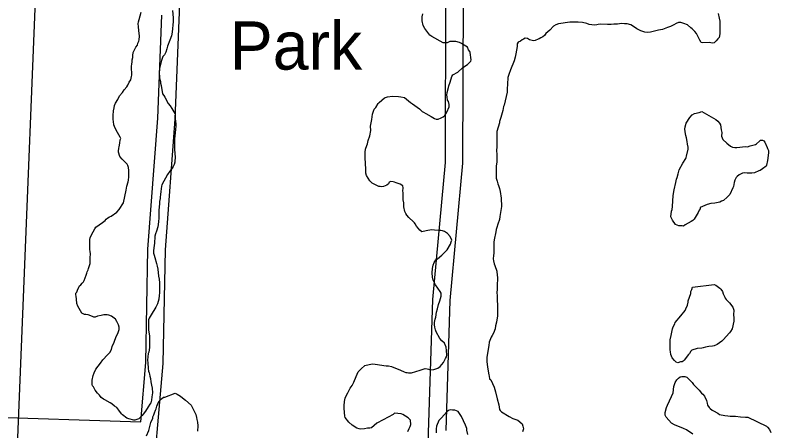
# Model space of a CAD drawing. Extents: x 3677843 to 3715951, y 511991 to 537744.
# Drawn here: x 3693064 to 3694367, y 525446 to 526163 of the extents above; entities that cross this region are included whole.
import ezdxf

# ---------------------------------------------------------------- set-up
doc = ezdxf.new("R2010")
doc.units = 0
for name, color, linetype in [('V-BLDG-IDEN', 7, 'Continuous'), ('V-ROAD-CNTR', 7, 'Continuous'), ('V-SITE-VEGE', 7, 'Continuous')]:
    doc.layers.add(name, color=color, linetype=linetype)

msp = doc.modelspace()

# ---------------------------------------------------------------- linework, layer by layer
at = {"layer": 'V-ROAD-CNTR'}
for points in [[(3693164.2, 527810.5), (3693013.8, 524096.5), (3692955.4, 522772.9), (3692937.2, 522304.7)], [(3693811.4, 526310), (3693806.2, 526195.4), (3693805.5, 525908.7), (3693783.6, 525672.6), (3693775.7, 525424.7), (3693761.8, 525321), (3693738.7, 525231.1), (3693708.5, 525106.2), (3693687.7, 525035.8), (3693664.8, 524998.6), (3693631.7, 524973.4)], [(3693841.3, 526307.6), (3693836.2, 526194.7), (3693835.5, 525907.3), (3693813.5, 525670.8), (3693806.4, 525446.7)], [(3693633.1, 524973.7), (3693567.9, 524951.9), (3693529.6, 524947.2), (3693494.8, 524946.5), (3693461.7, 524953.1), (3693435.5, 524965.6), (3693397.4, 524994.4), (3693365.7, 525034.3), (3693334.4, 525082.4), (3693314.5, 525120.3), (3693304.7, 525160), (3693302.6, 525190.5), (3693298.1, 525317.2), (3693319.4, 525562.2), (3693323.1, 525757.9), (3693339.8, 525983.3), (3693348.1, 526182.1), (3693348.4, 526189.8)], [(3693280.6, 525461.7), (3693289.4, 525563.8), (3693293.1, 525759.3), (3693309.9, 525985.1), (3693317.3, 526162.5)], [(3692997.3, 525470.8), (3693280.6, 525461.7)]]:
    msp.add_lwpolyline(points, dxfattribs=at)
at = {"layer": 'V-SITE-VEGE'}
for points in [[(3693335.7, 526170.5), (3693336.5, 526157.8), (3693336.6, 526151.8), (3693334.7, 526133), (3693333.7, 526126.9), (3693331.1, 526119.1), (3693326.8, 526109.1), (3693325.8, 526104.7), (3693323.7, 526098.6), (3693321.5, 526094.1), (3693318.8, 526091.3), (3693316.2, 526084.6), (3693313.1, 526070.8), (3693312.6, 526064.7), (3693312.8, 526053.7), (3693314.6, 526048.2), (3693314.6, 526045.4), (3693315.8, 526041), (3693318.2, 526026.7), (3693320.5, 526024), (3693322.2, 526021.2), (3693327.9, 526010.3), (3693331.3, 526005.9), (3693334.1, 526001.6), (3693339.2, 525992.8), (3693339.8, 525990.6), (3693339.9, 525984), (3693341.2, 525975.2), (3693341.2, 525971.3), (3693340.8, 525965.2), (3693339.3, 525954.7), (3693338.9, 525948.6), (3693339.1, 525931.5), (3693339.9, 525917.2), (3693339.5, 525911.1), (3693339.5, 525908.9), (3693338.5, 525905), (3693336.3, 525901.7), (3693334.7, 525898.9), (3693330.9, 525893.3), (3693326.6, 525887.7), (3693317, 525869.9), (3693316.5, 525867.7), (3693315.5, 525858.8), (3693315, 525853.3), (3693314, 525848.8), (3693314, 525846.6), (3693313, 525841.1), (3693313.1, 525837.8), (3693311.6, 525825.6), (3693311.8, 525812.9), (3693311.4, 525806.3), (3693309.9, 525797.4), (3693307.8, 525790.2), (3693306.2, 525785.8), (3693305.2, 525781.3), (3693304.3, 525769.2), (3693303.8, 525765.9), (3693302.8, 525756.5), (3693302.9, 525752), (3693304.1, 525748.8), (3693305.2, 525744.9)], [(3693170.7, 525665.4), (3693170.7, 525668.1), (3693170.1, 525670.9), (3693170, 525674.2), (3693169.4, 525677), (3693168.8, 525681.4), (3693168.8, 525683.6), (3693170.4, 525685.3), (3693171.5, 525688.6), (3693174.1, 525693.6), (3693175.2, 525695.8), (3693177.4, 525697.5), (3693179.6, 525700.3), (3693182.3, 525703.1), (3693183.3, 525705.3), (3693186.5, 525714.2), (3693187.5, 525717.6), (3693188.1, 525720.3), (3693190.2, 525723.7), (3693190.7, 525725.9), (3693193.3, 525734.2), (3693193.3, 525737), (3693193.7, 525745.3), (3693194.2, 525749.7), (3693194.2, 525751.9), (3693193.6, 525754.7), (3693192.9, 525759.1), (3693192.7, 525775.1), (3693193.7, 525779.5), (3693198.5, 525789), (3693201.7, 525794), (3693203.4, 525796.8), (3693214.8, 525805.2), (3693219.2, 525808.6), (3693221.3, 525810.9), (3693224.1, 525813.1), (3693226.8, 525814.8), (3693229.5, 525816), (3693239.4, 525822.8), (3693243.7, 525827.8), (3693251.2, 525839), (3693255.3, 525861.1), (3693256.8, 525867.8), (3693258.9, 525875), (3693259.4, 525878.3), (3693260.4, 525883.8), (3693260.2, 525894.9), (3693259.6, 525899.8), (3693258.5, 525903.1), (3693257.3, 525905.9), (3693248.9, 525914), (3693244.4, 525918.9), (3693242.6, 525926.1), (3693242.6, 525928.3), (3693243.1, 525933.2), (3693243.6, 525935.5), (3693244.6, 525942.1), (3693245, 525947.6), (3693246.1, 525949.9), (3693245.5, 525952.1), (3693240.9, 525960.3), (3693236.4, 525967.9), (3693234.1, 525973.4), (3693233.5, 525978.9), (3693233.4, 525982.8), (3693233.3, 525989.4), (3693233.7, 525997.7), (3693234.7, 526002.7), (3693235.2, 526006.5), (3693237.3, 526011), (3693241.1, 526017.1), (3693244.3, 526023.3), (3693249.2, 526029.4), (3693252.4, 526033.9), (3693256.8, 526038.9), (3693258.4, 526041.7), (3693261, 526046.7), (3693263.7, 526051.2), (3693264.7, 526056.7), (3693265.3, 526058.9), (3693265, 526073.8), (3693265.5, 526078.3), (3693266, 526081.6), (3693265.9, 526085.5), (3693267, 526089.3), (3693266.9, 526093.2), (3693267.9, 526098.2), (3693272.2, 526107.1), (3693274.9, 526111), (3693275.9, 526114.3), (3693277.5, 526117.7), (3693278.1, 526119.9), (3693278.5, 526126.5), (3693277.9, 526131.5), (3693277.2, 526135.3), (3693276.6, 526143), (3693276.5, 526147.5), (3693277, 526150.8), (3693278, 526155.2), (3693281.7, 526167.4)], [(3693812.2, 526004.5), (3693812.1, 526008.4), (3693810.9, 526013.9), (3693809.2, 526016), (3693808.6, 526021.6), (3693808.5, 526024.3), (3693809, 526029.3), (3693811.1, 526037.6), (3693811.6, 526040.9), (3693814.2, 526047), (3693816.8, 526057), (3693818.4, 526059.8), (3693827.2, 526064.4), (3693835.4, 526071.7), (3693839.2, 526074.5), (3693843.6, 526077.3), (3693849.5, 526083), (3693850, 526085.7), (3693848.7, 526097.9), (3693847.6, 526100), (3693845.3, 526102.8), (3693843.6, 526107.2), (3693840.8, 526109.3), (3693833.6, 526113.6), (3693830.2, 526115.2), (3693823.6, 526116.8), (3693813.6, 526117.2), (3693808.7, 526114.9), (3693802.1, 526114.8), (3693782.6, 526125.5), (3693779.2, 526128.2), (3693770.2, 526139.6), (3693767.4, 526144.5), (3693765.6, 526152.8), (3693766, 526159.4), (3693767, 526165)], [(3694276, 526165.1), (3694277.8, 526157.4), (3694278.5, 526151.9), (3694278.8, 526130.4), (3694277.8, 526123.7), (3694275.1, 526121.5), (3694272.4, 526118.1), (3694269.1, 526114.8), (3694265.3, 526114.1), (3694260.9, 526115.2), (3694248.7, 526115), (3694246.5, 526115.5), (3694244.2, 526119.3), (3694238.5, 526130.8), (3694235.7, 526134.1), (3694231.2, 526139), (3694229, 526140.6), (3694222.8, 526145.5), (3694216.7, 526148.1), (3694211.7, 526149.7), (3694207.3, 526149.6), (3694203.5, 526147.9), (3694199.6, 526145.6), (3694193.6, 526142.8), (3694188.7, 526141), (3694179.9, 526137.6), (3694173.3, 526136.4), (3694159, 526133.4), (3694154, 526132.7), (3694149.6, 526133.2), (3694142.4, 526135.3), (3694135.7, 526139), (3694131.8, 526141.7), (3694125.6, 526145.5), (3694119, 526147.6), (3694114.6, 526147.5), (3694109, 526148), (3694102.4, 526146.8), (3694095.8, 526147.2), (3694091.4, 526146.6), (3694085.3, 526146.5), (3694073.7, 526146.9), (3694068.8, 526146.2), (3694066.6, 526145.6), (3694062.7, 526145), (3694053.3, 526146.5), (3694049.4, 526148.1), (3694042.2, 526149.6), (3694034.5, 526150.1), (3694029.5, 526150.5), (3694020.1, 526150.4), (3694000.8, 526147.3), (3693995.9, 526145.6), (3693992.1, 526143.3), (3693985.6, 526136.6), (3693979, 526130.9), (3693976.3, 526127.6), (3693973.6, 526125.3), (3693970.3, 526123.1), (3693967.6, 526121.9), (3693965.4, 526120.8), (3693960.5, 526119), (3693957.7, 526118.4), (3693950.5, 526120), (3693947.2, 526122.1), (3693943.3, 526122.6), (3693940.5, 526120.9), (3693937.8, 526119.8), (3693935.1, 526117.5), (3693931.2, 526115.8), (3693929.6, 526113), (3693929.2, 526108.6), (3693927.2, 526095.8), (3693926.1, 526090.3), (3693924.1, 526083.6), (3693918.2, 526068.1), (3693915.1, 526060.3), (3693913.5, 526055.3), (3693912.6, 526043.7), (3693912.2, 526035.4), (3693912.2, 526029.9), (3693907.1, 526007.2), (3693906, 526004.9), (3693904.5, 525998.3), (3693901.4, 525986.1), (3693899.3, 525979.4), (3693898.8, 525976.7), (3693894.6, 525961.7), (3693894.2, 525954.5), (3693894.5, 525936.3), (3693894, 525928.6), (3693894.7, 525923.1), (3693894.4, 525909.2), (3693893.4, 525902.6), (3693893, 525889.9), (3693893.2, 525881.6), (3693894.9, 525876.1), (3693896.1, 525871.7), (3693897.2, 525869), (3693899, 525863.5), (3693900.2, 525858.5)], [(3693790.4, 525650.3), (3693792, 525656.3), (3693794.1, 525663.6), (3693796.2, 525670.2), (3693798.3, 525678), (3693798.7, 525683.5), (3693796.5, 525686.2), (3693788.6, 525697.7), (3693784.6, 525705.9), (3693783.4, 525710.9), (3693783.2, 525718.6), (3693783.7, 525725.8), (3693784.7, 525731.3), (3693786.3, 525736.3), (3693789.5, 525740.8), (3693792.2, 525742.5), (3693799.9, 525748.7), (3693809.1, 525758.2), (3693814.4, 525767.7), (3693815.5, 525771.6), (3693817.1, 525774.9), (3693814.2, 525780.9), (3693809.2, 525786.4), (3693804.1, 525789.6), (3693800.8, 525790.7), (3693798, 525791.2), (3693794.7, 525791.1), (3693787, 525792.1), (3693782, 525792.6), (3693772.7, 525790.7), (3693765, 525789), (3693761.6, 525791.7), (3693756, 525798.7), (3693753.7, 525802.6), (3693752.6, 525804.8), (3693750.9, 525806.4), (3693742.5, 525814), (3693739.1, 525817.8), (3693737.4, 525820.5), (3693735.7, 525823.8), (3693734.4, 525832.1), (3693734.3, 525839.2), (3693733.1, 525844.2), (3693732.9, 525856.9), (3693732.3, 525859.1), (3693732.8, 525864.6), (3693732.2, 525868.5), (3693727.7, 525871.2), (3693721.1, 525873.3), (3693718.3, 525874.9), (3693716, 525875.4), (3693711.6, 525875.9), (3693708.9, 525874.7), (3693707.8, 525871.9), (3693705.1, 525869.7), (3693699.1, 525867.4), (3693696.3, 525866.8), (3693693.5, 525867.3), (3693691.3, 525867.2), (3693686.3, 525869.4), (3693679.6, 525873.1), (3693675.7, 525876.9), (3693670, 525886.2), (3693668.9, 525890.1), (3693668.8, 525897.2), (3693667.3, 525916.5), (3693667.7, 525926.5), (3693668.2, 525931.4), (3693670.3, 525938.1), (3693671.4, 525940.9), (3693672.9, 525946.4), (3693675.5, 525954.2), (3693677, 525963.6), (3693676.9, 525971.3), (3693678.9, 525982.4), (3693680.4, 525991.8), (3693683.1, 526000.2), (3693685.8, 526003.5), (3693690.1, 526010.2), (3693691.7, 526011.9), (3693701, 526019.8), (3693705.9, 526021.5), (3693714.7, 526022.8), (3693725.2, 526022.4), (3693729.1, 526021.9), (3693735.2, 526020.3), (3693745.8, 526012.2), (3693749.2, 526009.5), (3693760.9, 526000.9), (3693765.9, 525996.6), (3693768.2, 525995.5), (3693772.1, 525992.8), (3693781, 525988), (3693787.1, 525984.2), (3693789.9, 525983.2), (3693793.2, 525983.2), (3693798.7, 525985.5), (3693802, 525987.2), (3693804.7, 525989.5), (3693808.5, 525995.1), (3693812.2, 526004.5)], [(3693900.2, 525858.5), (3693902, 525847), (3693902.3, 525832.6), (3693899.8, 525815.5), (3693898.8, 525810.5), (3693896.1, 525802.2), (3693894.6, 525796.6), (3693893.5, 525793.3), (3693892.5, 525788.9), (3693890, 525775), (3693889.5, 525771.1), (3693889.2, 525756.8), (3693889.2, 525752.4), (3693888.7, 525748.5), (3693888.3, 525742.4), (3693888.9, 525739.1), (3693890.1, 525733.6), (3693891.2, 525730.9), (3693894.7, 525721), (3693894.8, 525713.8), (3693895.4, 525711.1), (3693895.2, 525695), (3693895.2, 525689.5), (3693894.2, 525684.5), (3693894.9, 525679), (3693895, 525671.3), (3693895.7, 525662.5), (3693895.8, 525655.3), (3693895.4, 525644.3), (3693894, 525633.2), (3693892.4, 525627.1), (3693891.4, 525621.6), (3693888.8, 525614.3), (3693886.6, 525610.4), (3693884.5, 525607.6), (3693883.4, 525604.9), (3693881.3, 525598.8), (3693880.8, 525593.2), (3693877.3, 525573.3), (3693877.4, 525565.6), (3693878.1, 525555.6), (3693880.6, 525542.4), (3693881.2, 525540.2), (3693881.8, 525535.8), (3693884, 525533.7), (3693889.7, 525521.6), (3693892.1, 525513.4), (3693895, 525501.3), (3693898, 525490.8), (3693899.2, 525483.1), (3693900.4, 525480.9), (3693902.6, 525478.7), (3693915.4, 525470.7), (3693922.1, 525467.5), (3693930.4, 525464.3), (3693938.3, 525458.4), (3693939.4, 525454), (3693940.1, 525449.6), (3693938.5, 525444.6)], [(3693305.2, 525744.9), (3693307.6, 525734.5), (3693308.8, 525730.1), (3693310, 525724.6), (3693311.3, 525712.4), (3693312.5, 525707.5), (3693313.1, 525700.9), (3693313.3, 525690.4), (3693312.9, 525683.8), (3693312.4, 525679.3), (3693312, 525672.7), (3693309.3, 525664.9), (3693306.7, 525659.4), (3693298.6, 525646), (3693295.4, 525640.4), (3693294.3, 525637.6), (3693293.8, 525633.8), (3693294.1, 525620), (3693295.3, 525612.8), (3693295.9, 525610), (3693295.6, 525595.1), (3693295.7, 525589.6), (3693294.7, 525581.9), (3693293.6, 525579.1), (3693292.2, 525568), (3693292.8, 525563.1), (3693293.5, 525553.7), (3693294.1, 525548.7), (3693295.3, 525546), (3693295.9, 525543.8), (3693296.5, 525540.5), (3693297.7, 525536.1), (3693298.3, 525530.6), (3693299.5, 525524.5), (3693300.1, 525519.6), (3693300.8, 525511.3), (3693299.8, 525504.7), (3693299.4, 525499.1), (3693298.9, 525496.4), (3693297.8, 525494.1), (3693296.2, 525491.9), (3693293.5, 525487.4), (3693288.6, 525480.2), (3693284.9, 525474.6), (3693283.3, 525472.4), (3693280.5, 525469.6), (3693277.3, 525466.7), (3693270.7, 525464.4), (3693268.5, 525464.4), (3693260.2, 525466.5), (3693256.8, 525468.1), (3693249, 525473.5), (3693247.3, 525475.1), (3693242.8, 525481.6), (3693239.4, 525486), (3693235.5, 525488.7), (3693231, 525492.5), (3693227.7, 525494.6), (3693218.8, 525499.5), (3693216.5, 525500.5), (3693212.6, 525503.8), (3693209.8, 525507.6), (3693206.4, 525510.8), (3693201.9, 525516.3), (3693199.1, 525521.8), (3693197.4, 525523.9), (3693196.8, 525526.1), (3693196.8, 525528.3), (3693197.2, 525533.3), (3693198.7, 525541.6), (3693200.3, 525546.1), (3693203.5, 525552.2), (3693211.1, 525562.8), (3693215.4, 525568.4), (3693223.6, 525576.8), (3693227.3, 525581.3), (3693230, 525586.3), (3693231.6, 525591.3), (3693234.8, 525599.1), (3693238.5, 525608.5), (3693241.2, 525614.1), (3693243.3, 525620.8), (3693243.7, 525624.6), (3693242.6, 525629), (3693239.7, 525634.5), (3693237.4, 525638.3), (3693230.2, 525643.7), (3693225.7, 525645.3), (3693223, 525645.8), (3693216.9, 525645.7), (3693212.5, 525645.1), (3693205.9, 525643.9), (3693202, 525642.2), (3693199.8, 525642.1), (3693197.6, 525643.2), (3693189.8, 525645.8), (3693186, 525646.3), (3693183.8, 525646.8), (3693179.3, 525649), (3693172.5, 525661), (3693170.7, 525665.4)], [(3693740.8, 525445.2), (3693743.5, 525450.2), (3693745.1, 525453.5), (3693746.2, 525456.8), (3693745.5, 525464.6), (3693741.6, 525468.4), (3693732.6, 525474.3), (3693729.8, 525475.3), (3693718.2, 525476.3), (3693715.5, 525474.5), (3693698.5, 525464.9), (3693687.6, 525459.2), (3693678.3, 525451.3), (3693675.6, 525450.7), (3693671.7, 525450.6), (3693666.2, 525449.4), (3693660.2, 525448.8), (3693656.9, 525449.3), (3693653, 525450.9), (3693645.1, 525455.7), (3693639.5, 525461.1), (3693633.3, 525469.3), (3693632.7, 525471.5), (3693631.4, 525484.8), (3693631.3, 525489.2), (3693631.8, 525496.4), (3693633.3, 525502.5), (3693635.5, 525507.5), (3693637.6, 525511.4), (3693639.2, 525515.2), (3693641.9, 525519.7), (3693645.1, 525524.2), (3693647.8, 525529.7), (3693652, 525539.8), (3693655.2, 525547.5), (3693660.7, 525553.1), (3693667.2, 525558.8), (3693679.3, 525561.7), (3693684.8, 525560.7), (3693703.6, 525558.3), (3693707.5, 525558.3), (3693713, 525556.8), (3693728.6, 525550.4), (3693734.7, 525547.7), (3693737.5, 525546.7), (3693739.7, 525546.7), (3693741.9, 525546.2), (3693747.4, 525546.3), (3693762.3, 525550.4), (3693771.1, 525553.3), (3693774.4, 525552.8), (3693776.6, 525552.3), (3693779.4, 525551.2), (3693786, 525551.9), (3693792.6, 525554.2), (3693797, 525557.1), (3693802.4, 525563.8), (3693806.1, 525570.5), (3693807.7, 525573.8), (3693808.2, 525576.6), (3693807.5, 525584.8), (3693806.9, 525590.3), (3693804, 525596.9), (3693799.5, 525601.3), (3693796.2, 525605.1), (3693789.9, 525616.6), (3693788.7, 525619.9), (3693787.5, 525624.8), (3693786.9, 525628.7), (3693786.9, 525632.5), (3693788.4, 525638.6), (3693789.5, 525642), (3693790.4, 525650.3)], [(3694232.1, 525440.1), (3694221.1, 525447.6), (3694216.2, 525450.3), (3694200.8, 525456.2), (3694195.4, 525459.4), (3694186, 525469.7), (3694184.3, 525473), (3694184.3, 525477.9), (3694187, 525486.1), (3694188.6, 525490.5), (3694195.5, 525505.2), (3694198.2, 525511.8), (3694199.7, 525522.7), (3694201.9, 525529.3), (3694204.6, 525533.7), (3694207.8, 525537), (3694210.5, 525539.2), (3694213.2, 525539.8), (3694218.7, 525539.8), (3694222, 525538.7), (3694223.6, 525537.1), (3694230.8, 525529.5), (3694233.5, 525525.7), (3694243.4, 525516), (3694247.3, 525511.1), (3694249.5, 525509.5), (3694252.2, 525505.7), (3694255.6, 525498.1), (3694256.7, 525493.8), (3694257.3, 525490.5), (3694260.6, 525486.2), (3694262.2, 525484.5), (3694265.5, 525481.8), (3694267.7, 525480.8), (3694275.4, 525476.5), (3694278.1, 525474.3), (3694287.4, 525472.7), (3694292.3, 525471.7), (3694296.7, 525471.2), (3694306, 525471.3), (3694314.2, 525470.2), (3694322.9, 525469.8), (3694327.3, 525469.8), (3694359, 525454.2), (3694360.7, 525452.6), (3694364.5, 525448.3), (3694366.8, 525443.4)], [(3693290.6, 525437.3), (3693294.4, 525446.6), (3693298.1, 525460.2), (3693301.3, 525467.9), (3693301.8, 525470.1), (3693303.4, 525473.4), (3693304.5, 525477.2), (3693306.1, 525481.6), (3693307.2, 525483.8), (3693308.2, 525488.7), (3693310.9, 525494.1), (3693314.7, 525499.6), (3693316.3, 525501.3), (3693320.1, 525504), (3693322.3, 525504.1), (3693340.2, 525510.7), (3693343.5, 525509.1), (3693349, 525505.9), (3693355.6, 525500.5), (3693357.8, 525498.9), (3693367.7, 525490.2), (3693370.4, 525484.8), (3693371.6, 525482.1), (3693375.4, 525474.5), (3693376.6, 525469.1), (3693377.1, 525465.8), (3693378.3, 525460.9), (3693378.9, 525454.9), (3693378.4, 525445.6)], [(3693844.2, 525439.7), (3693842.9, 525447.4), (3693842.9, 525450.2), (3693840.6, 525455.6), (3693833.7, 525471), (3693827.5, 525479.2), (3693821.9, 525481.8), (3693818.1, 525481.8), (3693814.2, 525482.3), (3693810.9, 525481.1), (3693808.2, 525478.8), (3693799, 525468.2), (3693794.6, 525463.7), (3693790.4, 525454.3), (3693789.9, 525449.8), (3693790, 525442.7)]]:
    msp.add_lwpolyline(points, dxfattribs=at)
for points in [[(3694247.9, 525996.3), (3694271.9, 525982.8), (3694275.2, 525979.6), (3694278.1, 525976.3), (3694279.8, 525973.6), (3694281, 525964.8), (3694282.2, 525960.4), (3694281.8, 525953.8), (3694284, 525948.3), (3694290.8, 525941.8), (3694296.9, 525936.9), (3694300.8, 525934.7), (3694304.7, 525934.3), (3694308, 525934.3), (3694313.5, 525935), (3694322.3, 525936.2), (3694326.2, 525935.7), (3694331.2, 525937.5), (3694340, 525939.3), (3694342.1, 525940.9), (3694347, 525945.4), (3694348.7, 525947.1), (3694352.5, 525947.2), (3694354.8, 525945.6), (3694356.5, 525943.4), (3694360.5, 525934.6), (3694361.1, 525932.4), (3694362.8, 525929.1), (3694362.8, 525925.3), (3694360.8, 525912), (3694359.3, 525904.2), (3694358.8, 525902), (3694352.2, 525897.5), (3694348.4, 525894.7), (3694346.2, 525894.1), (3694338.6, 525890.6), (3694334.1, 525890), (3694329.7, 525890), (3694325.9, 525890.4), (3694320.9, 525890.9), (3694318.1, 525890.3), (3694312.1, 525887.4), (3694308.8, 525884.6), (3694306.7, 525882.4), (3694304.5, 525877.9), (3694303.5, 525874.1), (3694302.5, 525867.4), (3694300.9, 525864.6), (3694296.1, 525853.5), (3694291.2, 525848.5), (3694285.2, 525842.8), (3694281.4, 525841.7), (3694278.7, 525840), (3694270.4, 525838.7), (3694263.2, 525838.1), (3694257.2, 525836.3), (3694245.1, 525831.1), (3694244.6, 525828.9), (3694243, 525826.1), (3694241.4, 525822.2), (3694234.4, 525811.1), (3694232.3, 525808.3), (3694229.5, 525807.1), (3694219.1, 525800.9), (3694216.4, 525798.6), (3694213.6, 525799.1), (3694208.1, 525799.1), (3694202.6, 525801.7), (3694196.9, 525809.4), (3694194.6, 525814.8), (3694195.6, 525824.8), (3694196.6, 525827.6), (3694197.1, 525832.5), (3694198.4, 525851.9), (3694199.9, 525861.3), (3694203, 525874.1), (3694204, 525879.6), (3694205.1, 525882.4), (3694207.2, 525889), (3694208.7, 525895.7), (3694215.2, 525907.4), (3694220, 525915.2), (3694220.5, 525917.4), (3694221.6, 525919.6), (3694224.2, 525931.3), (3694224.1, 525935.1), (3694222.9, 525940.1), (3694222.3, 525944.5), (3694221.1, 525951.1), (3694219.9, 525954.9), (3694219.8, 525957.7), (3694218.6, 525966), (3694219.1, 525969.8), (3694220.6, 525976.5), (3694227.1, 525986), (3694230.9, 525990.5), (3694235.3, 525992.7), (3694243, 525994.5)], [(3694231.4, 525693.4), (3694268.9, 525698.5), (3694271.6, 525697.4), (3694278.9, 525692), (3694280.6, 525690.4), (3694283.4, 525686), (3694284.6, 525682.2), (3694287.4, 525676.7), (3694288, 525674.5), (3694289.7, 525672.3), (3694295.3, 525666.9), (3694301, 525659.3), (3694302.7, 525654.3), (3694302.3, 525646), (3694302.9, 525641.1), (3694303, 525635), (3694299.9, 525621.7), (3694297.3, 525617.2), (3694295.6, 525615), (3694289.7, 525608.8), (3694284.8, 525603.2), (3694282.1, 525600.4), (3694273.9, 525594.8), (3694269, 525592.5), (3694266.2, 525591.9), (3694259.6, 525591.2), (3694254.1, 525590), (3694250.2, 525589.4), (3694248, 525588.8), (3694239.8, 525588.1), (3694230.4, 525585.2), (3694228.8, 525583.5), (3694226.7, 525579.1), (3694225, 525577.4), (3694217.5, 525567.9), (3694215.8, 525566.2), (3694213.6, 525565.1), (3694210.9, 525565), (3694206.5, 525563.3), (3694203.7, 525564.3), (3694200.9, 525567.1), (3694196.4, 525571.9), (3694194.1, 525577.4), (3694193.5, 525582.4), (3694192.9, 525585.7), (3694193.3, 525594), (3694193.1, 525602.8), (3694194.7, 525610.6), (3694197.3, 525621.7), (3694198.3, 525625.5), (3694201, 525630.5), (3694202, 525632.8), (3694211.8, 525644.5), (3694218.8, 525653.5), (3694219.9, 525656.3), (3694223.1, 525662.9), (3694224.1, 525667.9), (3694224.1, 525670.1), (3694228.8, 525682.9), (3694228.8, 525686.2), (3694230.4, 525689.6)]]:
    msp.add_lwpolyline(points, close=True, dxfattribs=at)

# ---------------------------------------------------------------- texts
at = {"layer": 'V-BLDG-IDEN'}
msp.add_text('Park', height=83, dxfattribs=at).set_placement((3693434.1, 526068.6))

doc.saveas('drawing.dxf')
